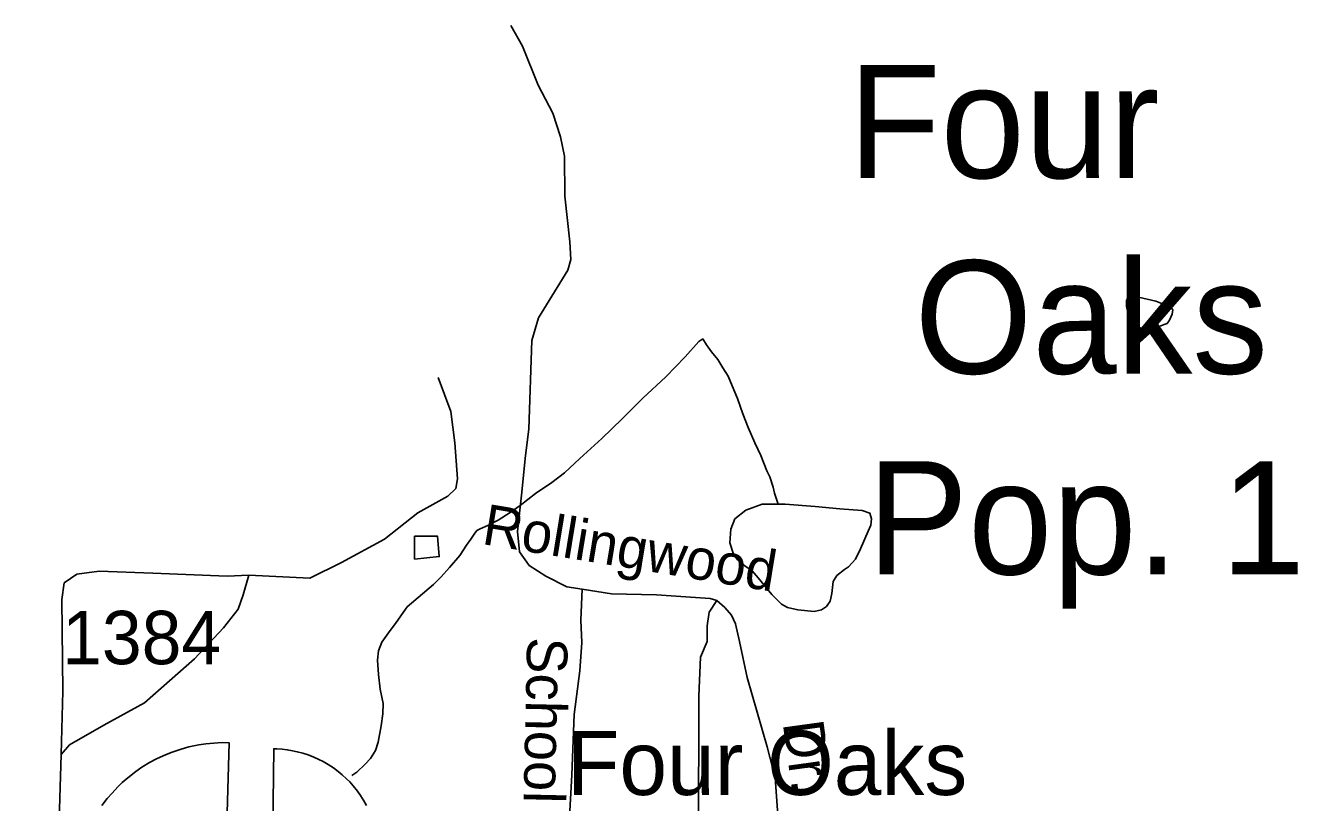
# Model space of a CAD drawing. Extents: x 2082433 to 2279600, y 546599 to 755198.
# Drawn here: x 2168380 to 2171377, y 620227 to 622045 of the extents above; entities that cross this region are included whole.
import ezdxf

# ---------------------------------------------------------------- set-up
doc = ezdxf.new("R2010")
doc.units = 0
for name, color, linetype in [('Exist Civil Demographics City Label', 7, 'Continuous'), ('Exist Cultural Educational Facility Middle Label', 7, 'Continuous'), ('Exist Cultural Recreational Baseball or SoftBall Diamond CELL', 7, 'Continuous'), ('Exist Hydrographic Misc Water Feature', 7, 'Continuous'), ('Exist Road Non-System Type 51', 7, 'Continuous'), ('Exist Road Non-System Type 51 Label', 7, 'Continuous'), ('Exist Road Secondary Type 51 Attributed', 7, 'Continuous'), ('Exist Road Secondary Type 51 Number Label', 7, 'Continuous')]:
    doc.layers.add(name, color=color, linetype=linetype)

msp = doc.modelspace()

# ---------------------------------------------------------------- linework, layer by layer
at = {"layer": 'Exist Cultural Recreational Baseball or SoftBall Diamond CELL'}
for points in [[(2168558.8, 620219.4), (2168571.1, 620235.5), (2168582.3, 620248.5), (2168595.8, 620263), (2168606.3, 620273.1), (2168619.4, 620284.5), (2168637.7, 620298.8), (2168652.2, 620308.8), (2168670.3, 620319.8), (2168686.1, 620328.3), (2168701.7, 620335.6), (2168721.1, 620343.8), (2168744.4, 620351.5), (2168762, 620356.5), (2168785.1, 620361.2), (2168802, 620363.8), (2168820.3, 620365.5), (2168840.3, 620366.6), (2168856.3, 620366.3), (2168846.5, 620011.5)], [(2168958.2, 620103.6), (2168960.9, 620352.1), (2168968.2, 620351.9), (2168980.8, 620351.1), (2168992.2, 620349.8), (2169004.4, 620347.7), (2169015.8, 620345.3), (2169028.6, 620341.8), (2169041.4, 620337.9), (2169054.5, 620332.7), (2169066.2, 620327.4), (2169076.3, 620322.2), (2169087.9, 620315.4), (2169100.4, 620307.4), (2169111.8, 620298.9), (2169121, 620291.3), (2169131.3, 620282), (2169138.5, 620274.8), (2169146.6, 620265.7), (2169156.8, 620253.1), (2169164, 620243), (2169171.9, 620230.5), (2169178.1, 620219.5)]]:
    msp.add_lwpolyline(points, dxfattribs=at)
at = {"layer": 'Exist Hydrographic Misc Water Feature'}
for points in [[(2171024.6, 621399.7), (2171060.1, 621385.8), (2171064.2, 621379.9), (2171062.5, 621370), (2171056.8, 621355.9), (2171050.9, 621347.9), (2171044.5, 621345.6), (2171028.5, 621339.5), (2171004.5, 621335.4), (2170988.7, 621337.4), (2170982.8, 621339.5), (2170974.8, 621345.2), (2170968.8, 621353.4), (2170962.3, 621365.3), (2170956.1, 621387.4), (2170956.3, 621401.1), (2170958.2, 621407.3), (2170966.2, 621411.4), (2170974.2, 621411.4), (2171024.6, 621399.7)], [(2169143.3, 620289.4), (2169155.4, 620297.7), (2169174.8, 620315.8), (2169186.9, 620329.8), (2169199, 620347.9), (2169204.8, 620367.6), (2169212.4, 620405.8), (2169216.3, 620434), (2169216.5, 620458), (2169210.1, 620491.8), (2169205.6, 620525.7), (2169203.5, 620559.7), (2169205.6, 620581.7), (2169213.6, 620601.6), (2169229.2, 620623.9), (2169247.2, 620648), (2169273.3, 620684.2), (2169334.6, 620736.5), (2169352.6, 620754.5), (2169372.3, 620776.7), (2169396.1, 620804.7), (2169412.1, 620828.7), (2169422.1, 620843), (2169429.9, 620854.7), (2169436.1, 620862.8), (2169443.9, 620866.8), (2169461.9, 620875.1), (2169486.1, 620887.3), (2169513.6, 620905.4), (2169537.6, 620921.6), (2169573.3, 620949.5), (2169611.2, 620975.8), (2169641.3, 620998), (2169676.8, 621032), (2169728.7, 621078.5), (2169776.3, 621124.9), (2169824, 621173.2), (2169877.8, 621223.1), (2169923.3, 621269.7), (2169955.3, 621305.9), (2169965.1, 621311.7)], [(2170141.2, 620924.9), (2170137.4, 620936.9), (2170132.8, 620950.9), (2170129.4, 620964.8), (2170121.4, 620988.8), (2170114.8, 621002.7), (2170100.6, 621038.5), (2170086.7, 621068.6), (2170070.5, 621104.3), (2170058, 621136.2), (2170046.1, 621172.1), (2170033.6, 621202), (2170023.8, 621224.1), (2170011.7, 621243.8), (2169999.8, 621263.8), (2169985.2, 621281.8), (2169973.5, 621297.8), (2169965.1, 621311.7)], [(2170141.2, 620924.9), (2170103.5, 620924.5), (2170065.4, 620910.4), (2170039.5, 620890.4), (2170029.9, 620866.3), (2170028.1, 620834.1), (2170035.9, 620810.3), (2170046.1, 620794.5), (2170054.1, 620786.4), (2170068.2, 620776.6), (2170080.3, 620768.6), (2170094.3, 620752.7), (2170126.5, 620713), (2170148.6, 620691), (2170162.8, 620683.2), (2170186.8, 620677.1), (2170224.9, 620673.4), (2170242.5, 620677.6), (2170254.4, 620685.5), (2170262.8, 620697.7), (2170266.7, 620715.7), (2170270, 620743.6), (2170278.4, 620757.8), (2170296.1, 620771.8), (2170305.9, 620778), (2170322.1, 620795.8), (2170333.8, 620819.9), (2170351.4, 620861.9), (2170357.6, 620876), (2170359.6, 620890.3), (2170355.5, 620903.9), (2170337.3, 620909.9), (2170285.2, 620913.7), (2170227.6, 620919.5), (2170157, 620924.9), (2170141.2, 620924.9)], [(2169290.1, 620796), (2169290.3, 620849.9), (2169343.8, 620850.3), (2169348.1, 620802.3), (2169290.1, 620796)]]:
    msp.add_lwpolyline(points, dxfattribs=at)
at = {"layer": 'Exist Road Non-System Type 51'}
for points in [[(2169682.1, 620725.8), (2169646.5, 620731.2), (2169597.5, 620756.3), (2169558.7, 620781.4), (2169535.9, 620813.3), (2169531.3, 620861.2), (2169540.4, 620945.6), (2169549.6, 621039.1), (2169557.5, 621100.7), (2169564.4, 621308.3), (2169580.4, 621360.8), (2169648.8, 621472.6), (2169655.6, 621497.7), (2169653.4, 621538.7), (2169641.9, 621646), (2169640.8, 621739.5), (2169631.7, 621785.1), (2169613.4, 621839.9), (2169579.2, 621906), (2169542.7, 621997.3), (2169515.3, 622045.2)], [(2168902.8, 620758.5), (2169045.4, 620751.7), (2169119.5, 620788.2), (2169219.9, 620842.9), (2169297.5, 620904.5), (2169368.2, 620943.3), (2169386.4, 620961.6), (2169391, 620984.4), (2169384.2, 621068.8), (2169375, 621141.8), (2169345.4, 621221.6)], [(2168463.7, 620338.8), (2168467.1, 620487.1), (2168464.8, 620701.5), (2168470.5, 620740.3), (2168500.2, 620760.8), (2168552.6, 620767.7), (2168678.1, 620763.1), (2168851.5, 620756.3), (2168902.8, 620758.5)], [(2168463.7, 620338.8), (2168483.1, 620361.6), (2168562.9, 620407.2), (2168658.7, 620459.7), (2168775.1, 620562.4), (2168843.5, 620635.4), (2168877.7, 620678.7), (2168889.1, 620712.9), (2168902.8, 620758.5)], [(2169648.8, 619866.6), (2169645.4, 620065), (2169657.9, 620290.9), (2169663.6, 620432.3), (2169677.3, 620535), (2169681.9, 620601.1), (2169679.6, 620653.6), (2169682.1, 620725.8)], [(2169981.9, 620703.8), (2169856.4, 620712.9), (2169751.4, 620715.2), (2169682.1, 620725.8)], [(2169947.6, 619857.4), (2169954.5, 620144.9), (2169955.6, 620475.7), (2169959, 620566.9), (2169975, 620603.4), (2169975, 620639.9), (2169979.6, 620671.9), (2169997.8, 620699.2)], [(2170117.6, 619613.3), (2170125.6, 619839.2), (2170135.8, 619971.5), (2170140.4, 620197.3), (2170133.6, 620284), (2170115.3, 620357), (2170068.5, 620519), (2170050.3, 620603.4), (2170041.2, 620644.5), (2170032, 620665), (2170016.1, 620683.3), (2169997.8, 620699.2), (2169981.9, 620703.8)]]:
    msp.add_lwpolyline(points, dxfattribs=at)
at = {"layer": 'Exist Road Secondary Type 51 Attributed'}
msp.add_lwpolyline([(2168350.7, 619139.5), (2168390.7, 619216.3), (2168413.1, 619312.2), (2168430.7, 619755.2), (2168454.5, 620058.2), (2168463.7, 620338.8)], dxfattribs=at)

# ---------------------------------------------------------------- texts
at = {"layer": 'Exist Civil Demographics City Label'}
for s, p in [('Four', (2170304.7, 621688.1)), ('Oaks', (2170460.1, 621230.4)), ('Pop. 1,588', (2170349.1, 620760.4))]:
    msp.add_text(s, height=265, dxfattribs=at).set_placement(p)
at = {"layer": 'Exist Cultural Educational Facility Middle Label'}
msp.add_text('Four Oaks ', height=150, dxfattribs=at).set_placement((2169647, 620244))
at = {"layer": 'Exist Road Non-System Type 51 Label'}
for s, rotation, p in [('Rollingwood', 350.6759, (2169445.3, 620831.9)), ('School', 268.7625, (2169553.7, 620613.9)), ('Dr.', 277.8473, (2170151.5, 620412.5))]:
    msp.add_text(s, height=95, rotation=rotation, dxfattribs=at).set_placement(p)
at = {"layer": 'Exist Road Secondary Type 51 Number Label'}
msp.add_text('1384', height=125, dxfattribs=at).set_placement((2168465.8, 620550.1))

doc.saveas('drawing.dxf')
